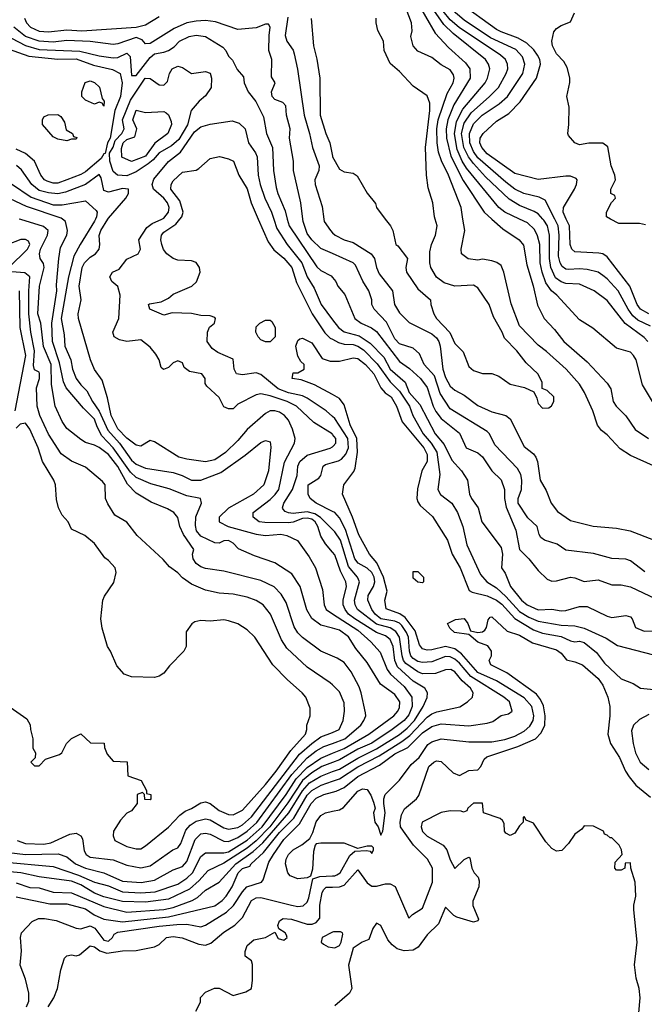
# Model space of a CAD drawing. Header units: inches. Extents: x 1793389 to 1900389, y 320802 to 470796.
# Tile 536 of 656: x 1868645 to 1871350, y 396601 to 400863. Entities that reach past the tile are written whole.
import ezdxf

# ---------------------------------------------------------------- set-up
doc = ezdxf.new("R2010")
doc.units = ezdxf.units.IN
doc.header["$MEASUREMENT"] = 0
for name, color, linetype in [('B8369', 7, 'Continuous'), ('B8379', 7, 'Continuous'), ('B8460', 7, 'Continuous'), ('B8470', 7, 'Continuous')]:
    doc.layers.add(name, color=color, linetype=linetype)

msp = doc.modelspace()

# ---------------------------------------------------------------- linework, layer by layer
at = {"layer": 'B8369', "color": 2}
for points, elevation in [([(1870000, 398108.5), (1869950, 398129.4), (1869870, 398189.4), (1869849.7, 398209.7), (1869834.7, 398234.7), (1869800.1, 398340.1), (1869777.1, 398377.1), (1869747.9, 398407.9), (1869690, 398436.2), (1869530, 398476.2), (1869450, 398487.6), (1869430, 398494.5), (1869410, 398509.5), (1869396, 398530), (1869394, 398550), (1869399, 398570), (1869354.9, 398634.9), (1869339.5, 398670), (1869330, 398708.7), (1869313.2, 398730), (1869285.8, 398745.8), (1869214.5, 398774.5), (1869150, 398813.3), (1869112.3, 398852.3), (1869070, 398929.7), (1869030, 398980.5), (1868990, 399011.3), (1868970, 399022), (1868930, 399033.2), (1868910, 399045.2), (1868850, 399094), (1868830, 399124), (1868799.5, 399190), (1868783.3, 399283.3), (1868782.2, 399370), (1868748.9, 399448.9), (1868737.4, 399550), (1868724.8, 399590), (1868731.1, 399710), (1868751.1, 399790), (1868748, 399808), (1868734.5, 399830), (1868731.6, 399850), (1868736.3, 399870), (1868766.3, 399930), (1868769.5, 399950), (1868748.2, 399968.2), (1868650, 399998.7), (1868643.9, 400000)], 238), ([(1870000, 398229), (1869950, 398242.9), (1869911.1, 398271.1), (1869888.4, 398308.4), (1869859.5, 398410), (1869824.2, 398464.2), (1869750, 398512.7), (1869662, 398542), (1869592.5, 398572.5), (1869570, 398597.2), (1869550, 398609.3), (1869530, 398606.6), (1869510, 398597), (1869490, 398598.4), (1869430, 398628.2), (1869411.6, 398650), (1869406.7, 398673.3), (1869408.2, 398711.8), (1869433.2, 398770), (1869428.7, 398790), (1869370, 398802.4), (1869292.3, 398832.3), (1869213.4, 398853.4), (1869150, 398882), (1869125.1, 398905.1), (1869049.9, 399009.9), (1869001.2, 399061.2), (1868980.7, 399100.7), (1868970, 399134.3), (1868921.6, 399181.6), (1868846.6, 399270), (1868835.8, 399295.8), (1868817.8, 399377.8), (1868787.7, 399470), (1868785, 399550), (1868806.3, 399690), (1868804.2, 399715.8), (1868815.1, 399830), (1868822.8, 399877.2), (1868849.3, 399930), (1868852.7, 399950), (1868844.5, 399990), (1868830.8, 400000)], 234), ([(1868974, 400000), (1868970, 399990.7), (1868906.9, 399890), (1868880.5, 399839.5), (1868856.8, 399750), (1868825.6, 399570), (1868838.6, 399498.6), (1868841.1, 399450), (1868866.6, 399390), (1868873.6, 399350), (1868889.6, 399310), (1868910, 399282), (1868936.4, 399256.4), (1868960.5, 399210), (1868989.2, 399169.2), (1869026.9, 399086.9), (1869077.6, 399030), (1869130, 398955.8), (1869150, 398938.9), (1869190, 398922.4), (1869310, 398903), (1869349, 398890), (1869390, 398869.6), (1869429.6, 398869.6), (1869516.4, 398903.6), (1869622, 398978), (1869690, 399032.7), (1869710, 399041.2), (1869730, 399035.3), (1869732.7, 399012.7), (1869722.4, 398910), (1869702.9, 398850), (1869658, 398810), (1869550, 398748.2), (1869509, 398710), (1869508.7, 398690), (1869549, 398670), (1869670, 398635.6), (1869710, 398629.7), (1869776.1, 398636.1), (1869802, 398630), (1869849.1, 398609.1), (1869898.7, 398538.7), (1869926.6, 398490), (1869956.6, 398396.6), (1869963.6, 398330), (1869972.3, 398310), (1870000, 398292)], 230), ([(1870000, 398558.1), (1869970, 398594.5), (1869950, 398627), (1869937.1, 398670), (1869924.8, 398690), (1869910, 398701), (1869890, 398705.7), (1869870, 398704.1), (1869830, 398688.6), (1869810, 398685.6), (1869706.7, 398686.7), (1869682, 398690), (1869656, 398710), (1869657.2, 398730), (1869730, 398786.7), (1869752.5, 398807.5), (1869768, 398830), (1869792.2, 398947.8), (1869836.2, 399030), (1869838.4, 399050), (1869827, 399090), (1869809.7, 399129.7), (1869792.3, 399150), (1869770, 399164.5), (1869750, 399169.5), (1869730, 399169.4), (1869710, 399158), (1869630.3, 399089.7), (1869590, 399040.9), (1869536.3, 398990), (1869490, 398957.6), (1869450, 398949.6), (1869370, 398960.7), (1869335.3, 398970), (1869230, 399035.3), (1869210, 399042), (1869170, 399017.2), (1869150, 399020.9), (1869110, 399051.6), (1869070, 399092), (1869041.3, 399150), (1869026.2, 399226.2), (1869002.4, 399302.4), (1868970, 399349), (1868952, 399390), (1868900.7, 399570), (1868898.4, 399590), (1868912.3, 399650), (1868902.4, 399710), (1868915.6, 399790), (1868925.6, 399810), (1868950, 399834.8), (1868974, 399850), (1868989, 399870), (1868992.3, 399890), (1868989.5, 399929.5), (1868996.9, 399950), (1869027.7, 400000)], 226), ([(1870000, 399067.5), (1869998, 399070), (1869919.3, 399119.3), (1869844.5, 399190), (1869803.7, 399210), (1869730, 399234.5), (1869690, 399242.9), (1869670, 399239.3), (1869590, 399199), (1869570, 399178), (1869550, 399178), (1869530, 399188), (1869510, 399228), (1869456.4, 399276.4), (1869448.9, 399288.9), (1869449, 399310), (1869434, 399330), (1869380.2, 399340.2), (1869358, 399358), (1869350, 399378), (1869330, 399386), (1869310, 399378), (1869290, 399358), (1869268.4, 399348.4), (1869258, 399358), (1869249.3, 399390), (1869235.6, 399415.6), (1869210, 399445.2), (1869170, 399478), (1869110, 399469.4), (1869078, 399478), (1869055.3, 399490), (1869049.3, 399510), (1869075.1, 399570), (1869080.9, 399670), (1869070, 399708.7), (1869044, 399730), (1869035.3, 399750), (1869048, 399770), (1869076.5, 399783.5), (1869110, 399826), (1869158, 399850), (1869168, 399870), (1869162, 399910), (1869196.3, 399963.7), (1869219.1, 399980.9), (1869260.9, 400000)], 222), ([(1870000, 399145.2), (1869972.3, 399170), (1869890, 399225.4), (1869870, 399234.5), (1869810, 399247.9), (1869765.5, 399265.5), (1869690, 399327.6), (1869670, 399334.7), (1869610, 399325.6), (1869584, 399330), (1869574, 399350), (1869570, 399394), (1869502.9, 399422.9), (1869479.1, 399439.1), (1869457.6, 399470), (1869458.4, 399510), (1869467.3, 399532.7), (1869488.7, 399550), (1869494, 399570), (1869490, 399574), (1869470, 399581.2), (1869430, 399582), (1869390, 399591.6), (1869305.8, 399594.2), (1869270, 399583.7), (1869209, 399610), (1869204, 399630), (1869207.3, 399632.7), (1869258, 399642), (1869290, 399658), (1869310, 399674.9), (1869391, 399709), (1869411, 399729), (1869427.6, 399770), (1869423.6, 399790), (1869410, 399811.8), (1869390, 399818.7), (1869330, 399822.4), (1869310, 399829.6), (1869282.9, 399850), (1869268.7, 399868.7), (1869261.3, 399890), (1869256.9, 399910), (1869259.6, 399930), (1869270, 399943), (1869322, 399978), (1869339.6, 400000)], 218), ([(1869678.9, 400000), (1869721.8, 399901.8), (1869746.3, 399866.3), (1869790, 399830.3), (1869824.2, 399790), (1869844.9, 399724.9), (1869911.6, 399590), (1869967.5, 399507.5), (1869990, 399484.9), (1870000, 399479.7)], 218), ([(1869745.7, 400000), (1869759, 399959), (1869803.7, 399890), (1869867.6, 399810), (1869890.2, 399750.2), (1869921.2, 399701.2), (1869950.6, 399630), (1870000, 399564)], 222), ([(1869804.3, 400000), (1869811.8, 399970), (1869932.8, 399792.8), (1869950, 399777.1), (1869994, 399754), (1870000, 399746.8)], 226), ([(1870000, 399850.3), (1869950, 399872.4), (1869910.4, 399910), (1869890, 399937.3), (1869872.4, 399990), (1869871.2, 400000)], 230), ([(1869962.6, 400000), (1869964, 399990), (1869991, 399950), (1870000, 399941)], 234), ([(1868598, 399790), (1868678.7, 399870), (1868689.4, 399890), (1868683.7, 399903.7), (1868670, 399911.8), (1868650, 399912), (1868591.8, 399888.2)], 242), ([(1870000, 397983.4), (1869990, 397993.2), (1869890, 398060.9), (1869802.8, 398142.8), (1869778.6, 398178.6), (1869732, 398290), (1869699.3, 398330), (1869670, 398349.5), (1869630, 398362.9), (1869570, 398376.2), (1869510, 398380.9), (1869450, 398394.5), (1869390, 398419.5), (1869350, 398446.6), (1869330, 398469.3), (1869294.2, 398494.2), (1869266.3, 398526.3), (1869154, 398630), (1869110, 398688.7), (1869058, 398718), (1869026.8, 398766.8), (1869017.2, 398790), (1869015.3, 398850), (1869004.7, 398864.7), (1868930, 398926), (1868870, 398952.3), (1868824.4, 398984.4), (1868770, 399069.2), (1868733.3, 399150), (1868721.3, 399190), (1868717.6, 399270), (1868731.3, 399310), (1868731.7, 399331.7), (1868730, 399338), (1868710, 399348), (1868706, 399366), (1868709.8, 399430), (1868694, 399510), (1868684.6, 399590), (1868684.5, 399690), (1868689.6, 399750), (1868667.4, 399767.4), (1868612.1, 399772.1)], 242), ([(1868626.2, 399170), (1868672.7, 399410), (1868647.3, 399530), (1868644.2, 399690)], 246), ([(1870000, 399240.1), (1869922, 399282), (1869864, 399304), (1869826, 399310), (1869830, 399334), (1869850, 399334), (1869878, 399350), (1869878, 399370), (1869863.1, 399383.1), (1869850, 399406), (1869842, 399450), (1869850, 399474), (1869858, 399482), (1869870, 399484.7), (1869910, 399464.7), (1869956, 399396), (1869990, 399384.7), (1870000, 399384.7)], 214), ([(1868590, 397898), (1868676.9, 397836.9), (1868691.6, 397811.6), (1868692, 397790), (1868702, 397750), (1868702, 397710), (1868714, 397690), (1868712, 397668), (1868694, 397650), (1868710, 397634), (1868730, 397634), (1868758, 397662), (1868818, 397682), (1868828, 397690), (1868848, 397730), (1868870, 397752), (1868910, 397772), (1868952.7, 397732.7), (1869011.1, 397731.1), (1869012.7, 397712.7), (1869023.6, 397683.6), (1869050, 397654), (1869111.1, 397651.1), (1869114, 397590), (1869172, 397570), (1869194, 397526), (1869194, 397514), (1869214, 397510), (1869214, 397490), (1869210, 397486), (1869187.3, 397487.3), (1869186, 397510), (1869178, 397518), (1869154, 397510), (1869154, 397470), (1869130, 397438), (1869110, 397428.7), (1869081.4, 397398.6), (1869051.3, 397350), (1869051, 397330), (1869058, 397310), (1869110, 397284.9), (1869150, 397274), (1869170, 397274.8), (1869190, 397286.8), (1869290, 397367.3), (1869339.6, 397420.4), (1869362.4, 397437.6), (1869390, 397448.2), (1869430, 397474), (1869450, 397477.3), (1869470, 397470.8), (1869510, 397440.4), (1869550, 397422.4), (1869570, 397421.3), (1869610, 397441.6), (1869710, 397552.2), (1869756.8, 397610), (1869819.6, 397700.4), (1869882.7, 397770), (1869889.2, 397790), (1869889.3, 397810), (1869902.7, 397850), (1869903.2, 397883.2), (1869884, 397930), (1869869, 397950), (1869805.4, 398005.4), (1869741.2, 398070), (1869664, 398190), (1869630, 398222), (1869590, 398248.7), (1869550, 398261.2), (1869530, 398265.2), (1869470, 398259), (1869430, 398262), (1869403.6, 398256.4), (1869391.6, 398248.4), (1869366.8, 398213.2), (1869366, 398150), (1869356, 398130), (1869293.7, 398066.3), (1869270, 398034), (1869250, 398021.2), (1869230, 398016), (1869130, 398019), (1869098, 398030), (1869066.3, 398066.3), (1869039, 398130), (1869025.2, 398150), (1869002.7, 398230), (1868997.2, 398270), (1869005.2, 398350), (1869012.5, 398367.5), (1869052.9, 398427.1), (1869064, 398470), (1869059, 398490), (1869030, 398522), (1869013.6, 398533.6), (1868970, 398595.3), (1868928, 398630), (1868870, 398658), (1868855.3, 398690), (1868830, 398718), (1868814, 398750), (1868805.6, 398785.6), (1868801.2, 398850), (1868793.2, 398870), (1868743.7, 398950), (1868725.1, 399010), (1868689.3, 399090), (1868670, 399117.2), (1868647.5, 399112.5), (1868630, 399095.3)], 246), ([(1870000, 398655.7), (1869948.2, 398708.2), (1869924.2, 398724.2), (1869890, 398732.8), (1869830, 398726), (1869810, 398728.6), (1869794.7, 398734.7), (1869785.1, 398745.1), (1869782.9, 398750), (1869789.6, 398770), (1869826.9, 398830), (1869847, 398890), (1869849.7, 398930), (1869858.7, 398950), (1869890, 398977.6), (1869990, 399008.4), (1870000, 399014.7)], 222), ([(1870000, 398734.6), (1869929.4, 398770), (1869903.7, 398790), (1869894.5, 398810), (1869894, 398850), (1869941.1, 398878.9), (1869949.7, 398890), (1869959.5, 398930), (1869970, 398937.6), (1870000, 398946.3)], 218), ([(1868634.8, 397310), (1868670, 397297.4), (1868750, 397294.9), (1868780.5, 397299.5), (1868862.4, 397337.6), (1868890, 397341.6), (1868910, 397330.6), (1868918, 397318), (1868925.2, 397265.2), (1868932.7, 397250), (1868950, 397238), (1869050, 397227), (1869110, 397203.7), (1869170, 397192), (1869210, 397201.3), (1869309, 397270), (1869330, 397279.1), (1869343, 397297), (1869365.2, 397354.8), (1869383.5, 397376.5), (1869410, 397394.6), (1869450, 397404.2), (1869470, 397399.5), (1869530, 397364.6), (1869550, 397359.6), (1869590, 397366.7), (1869610, 397378.3), (1869650, 397413.1), (1869856.7, 397683.3), (1869910, 397730.2), (1869950, 397758.3), (1870000, 397778.3)], 242), ([(1868550, 397264), (1868670.2, 397250.2), (1868812, 397252), (1868850, 397239.1), (1868887.7, 397210), (1868930, 397190.2), (1869010.2, 397170.2), (1869090, 397134.9), (1869170.9, 397129.1), (1869230, 397138.9), (1869310, 397183.1), (1869350, 397197.6), (1869370, 397219.1), (1869405.2, 397314.8), (1869430, 397338.7), (1869450, 397342), (1869470, 397338), (1869530, 397307.4), (1869550, 397306.3), (1869590, 397323.2), (1869631, 397350), (1869672, 397388), (1869824.1, 397595.9), (1869890, 397668), (1869930, 397698.5), (1869963.1, 397716.9), (1870000, 397730.5)], 238), ([(1868570, 397218.6), (1868790, 397197.3), (1868900.7, 397160.7), (1868970, 397130.2), (1869030, 397113.6), (1869090, 397088.1), (1869170, 397083.9), (1869232.3, 397087.7), (1869330, 397121.7), (1869370, 397147.2), (1869393.7, 397170), (1869430, 397241.6), (1869450, 397257.6), (1869530, 397256.9), (1869550, 397261.6), (1869630, 397312), (1869695.3, 397370), (1869799.8, 397510), (1869842.8, 397577.2), (1869890, 397626.4), (1869950, 397667.2), (1870000, 397687.7)], 234), ([(1870000, 397647.7), (1869953.6, 397630), (1869910, 397603.5), (1869869.8, 397570), (1869806.9, 397473.1), (1869729, 397370), (1869670, 397309.3), (1869630, 397277.7), (1869530, 397211.5), (1869460.4, 397179.6), (1869422.9, 397137.1), (1869380.9, 397099.1), (1869290, 397056.1), (1869190, 397043.8), (1869090, 397046.9), (1869010, 397066), (1868970, 397082.2), (1868910, 397118.6), (1868870, 397134), (1868730, 397152.7), (1868650, 397170.2), (1868570, 397177.2)], 230), ([(1868630, 397127.6), (1868690, 397107.4), (1868730, 397104.7), (1868790, 397086.3), (1868870, 397083.1), (1869010, 397024.7), (1869110, 397000.2), (1869270, 397012.1), (1869310, 397020.7), (1869392.3, 397050), (1869416.2, 397063.8), (1869450, 397094.9), (1869510, 397130.4), (1869580.9, 397210), (1869656.8, 397263.2), (1869699.1, 397300.9), (1869811.7, 397430), (1869870, 397525.5), (1869900.8, 397559.2), (1869950, 397589.2), (1870000, 397608.3)], 226), ([(1868630, 397066), (1868776.5, 397036.5), (1868850, 397036.1), (1868930, 397014.3), (1868968.4, 396988.4), (1869010, 396970.3), (1869090, 396958), (1869290, 396979.7), (1869490, 397027.4), (1869521.6, 397050), (1869539.7, 397070), (1869565.4, 397110), (1869591.6, 397170), (1869610, 397188.4), (1869641.5, 397198.5), (1869647.3, 397210), (1869701.3, 397258.7), (1869770, 397344.9), (1869832.7, 397407.3), (1869890, 397506.3), (1869910, 397526.9), (1869950.3, 397550.3), (1870000, 397567.3)], 222), ([(1868675.6, 396590), (1868684.8, 396615.2), (1868685.7, 396650), (1868671.2, 396710), (1868647.1, 396770), (1868652.7, 396832.7), (1868649.4, 396890.6), (1868654, 396910), (1868700.1, 396959.9), (1868727.3, 396972.7), (1868752.5, 396972.5), (1868803.5, 396963.5), (1868890, 396930.5), (1868910, 396928.4), (1868950, 396941.1), (1868971, 396931), (1869010, 396879.5), (1869030, 396874.4), (1869047.3, 396890), (1869054.9, 396905.1), (1869070, 396912.9), (1869250, 396939.7), (1869326.5, 396946.5), (1869370, 396947.6), (1869430, 396937.1), (1869450, 396943.8), (1869540.6, 396999.4), (1869570.8, 397029.2), (1869610, 397088.4), (1869629.8, 397110.2), (1869692, 397130), (1869699.6, 397140.4), (1869724.2, 397215.8), (1869743.9, 397250), (1869790, 397315.3), (1869857.7, 397382.3), (1869907.4, 397470), (1869930, 397492.9), (1869962.7, 397510), (1870000, 397519.2)], 218), ([(1870000, 397299), (1869950, 397299), (1869930, 397295.3), (1869924.7, 397290), (1869917.3, 397262.7), (1869914, 397186), (1869904.5, 397155.5), (1869890.7, 397149.3), (1869850, 397144.7), (1869817.4, 397157.4), (1869806.6, 397170), (1869796.2, 397210), (1869799.5, 397230), (1869809.6, 397250), (1869830, 397270.4), (1869867.8, 397292.2), (1869901.2, 397318.8), (1869915.5, 397344.5), (1869930, 397391), (1869950, 397418.8), (1869970, 397430.7), (1870000, 397436.7)], 214), ([(1868769.3, 396590), (1868793.2, 396630), (1868809.2, 396670), (1868824, 396750), (1868839, 396801), (1868849.3, 396810.7), (1868870, 396816), (1868890, 396811), (1868904.7, 396815.3), (1868950, 396854.8), (1868970, 396850.5), (1868992.7, 396832.7), (1869023.1, 396823.1), (1869090, 396833), (1869150, 396834), (1869230, 396850.6), (1869250, 396860.7), (1869281.2, 396890), (1869310, 396894.9), (1869348.5, 396888.5), (1869420.9, 396860.9), (1869450, 396857.6), (1869473.4, 396866.6), (1869530, 396913), (1869576.6, 396943.4), (1869610, 396977.3), (1869649.6, 397050), (1869670, 397061.6), (1869690, 397063.1), (1869822, 397030), (1869850, 397025.3), (1869872.9, 397027.1), (1869890, 397042.8), (1869897.8, 397062.2), (1869915.5, 397144.5), (1869945.3, 397154.7), (1870000, 397156.7)], 214), ([(1869408.4, 396571.6), (1869428, 396610), (1869429.1, 396630.9), (1869450, 396654), (1869488.4, 396671.6), (1869510, 396671.3), (1869570, 396638.8), (1869624.1, 396655.9), (1869648.7, 396670), (1869654, 396706), (1869654, 396774), (1869649.1, 396789.1), (1869622, 396810), (1869621.2, 396830), (1869630, 396856), (1869660.1, 396879.9), (1869710, 396891), (1869750, 396914), (1869765.5, 396885.5), (1869790, 396878.8), (1869804, 396890), (1869800.2, 396900.2), (1869795.3, 396910), (1869767.3, 396927.3), (1869763.1, 396943.1), (1869770, 396962), (1869787, 396973), (1869822, 396970), (1869890, 396948.2), (1869911.5, 396948.5), (1869930, 396955.5), (1869945.6, 396974.4), (1869945.4, 397030), (1869955.3, 397084.7), (1869962.3, 397097.7), (1869972.1, 397107.9), (1870000, 397109)], 210), ([(1870000, 396913), (1869954.8, 396890), (1869950.7, 396870), (1869961.4, 396861.4), (1869981, 396850), (1870000, 396847.6)], 210)]:
    msp.add_lwpolyline(points, dxfattribs=dict(at, elevation=elevation))
at = {"layer": 'B8369', "color": 2, "elevation": 214}
msp.add_lwpolyline([(1869710, 399468), (1869690, 399478), (1869678, 399490), (1869668, 399510), (1869670, 399534), (1869686, 399550), (1869710, 399562), (1869730, 399562), (1869736.9, 399556.9), (1869752, 399530), (1869752, 399490), (1869730, 399468.7)], close=True, dxfattribs=at)
at = {"layer": 'B8379', "color": 2}
for points, elevation in [([(1870228.5, 400000), (1870250.6, 399970.6), (1870261, 399950), (1870274, 399890), (1870283.6, 399883.6), (1870324.7, 399830), (1870318, 399790), (1870321, 399770), (1870370, 399698), (1870424.7, 399650), (1870426, 399630), (1870438.8, 399590), (1870450.7, 399570), (1870508.7, 399508.7), (1870530, 399461), (1870565.4, 399425.4), (1870590, 399362), (1870610, 399344.7), (1870650, 399331.3), (1870690, 399332), (1870719.8, 399319.8), (1870770, 399286), (1870831.1, 399271.1), (1870872, 399252), (1870885.4, 399225.4), (1870890, 399202), (1870910, 399182), (1870936.4, 399183.6), (1870948.4, 399191.6), (1870958, 399210), (1870958, 399230), (1870930, 399258), (1870907.3, 399267.3), (1870907.3, 399292.7), (1870890, 399328), (1870838, 399378), (1870799, 399430), (1870744.5, 399484.5), (1870735.1, 399510), (1870697.5, 399577.5), (1870678, 399630), (1870630, 399702), (1870610, 399714), (1870530, 399709.2), (1870483.7, 399723.7), (1870450, 399748.7), (1870425.2, 399790), (1870421.2, 399810), (1870422, 399858), (1870429.2, 399890), (1870446, 399930), (1870452.7, 399970), (1870444.1, 400000)], 238), ([(1871390, 398932), (1871290, 398977), (1871245.9, 399005.9), (1871190, 399066.6), (1871165.3, 399085.3), (1871148.1, 399108.1), (1871127, 399170), (1871091.8, 399250), (1871070, 399286), (1871012, 399350), (1870927.2, 399427.2), (1870890, 399454.5), (1870810, 399537.2), (1870773.4, 399633.4), (1870742.7, 399770), (1870730, 399799), (1870711.9, 399811.9), (1870690, 399819.3), (1870650, 399826), (1870630, 399822.7), (1870587.3, 399827.3), (1870559, 399850), (1870557.2, 399870), (1870572.7, 399950), (1870564.9, 400000)], 234), ([(1870690.3, 400000), (1870737.6, 399957.6), (1870809, 399910), (1870827, 399887), (1870842.3, 399802.3), (1870869.4, 399710.6), (1870887.2, 399627.2), (1870916, 399570), (1870961.5, 399521.5), (1871001.2, 399470), (1871102.5, 399382.5), (1871189.5, 399289.5), (1871205.6, 399265.6), (1871215.3, 399210), (1871229, 399190), (1871270, 399148.7), (1871310, 399089), (1871368, 399050)], 230), ([(1871385.1, 399210), (1871343.1, 399283.1), (1871314.5, 399390), (1871304, 399410), (1871290, 399424), (1871230, 399441.2), (1871127.5, 399527.5), (1871070, 399563.7), (1870972, 399670), (1870948.8, 399688.8), (1870924.4, 399724.4), (1870907.4, 399770), (1870899.2, 399810), (1870897.3, 399890), (1870887.3, 399927.3), (1870874.5, 399954.5), (1870843.9, 399983.9), (1870809.7, 400000)], 226), ([(1871365.6, 399470), (1871350, 399487.3), (1871267.9, 399547.9), (1871190, 399647), (1871133.2, 399690), (1871070, 399718.4), (1871010, 399721.1), (1870990, 399728.3), (1870966.1, 399746.1), (1870944.8, 399790), (1870940.3, 399830), (1870939.8, 399930), (1870930.9, 399970), (1870915.3, 399995.3), (1870911, 400000)], 222), ([(1871377.1, 399537.1), (1871322.4, 399562.4), (1871300.6, 399580.6), (1871279.8, 399610), (1871236.9, 399690), (1871190, 399740.7), (1871170, 399756.2), (1871150, 399769.6), (1871102.3, 399782.3), (1871070, 399785.1), (1871021.5, 399781.5), (1871010, 399783.6), (1870994.9, 399794.9), (1870985.7, 399810), (1870979.3, 399839.3), (1870982, 399930), (1870977.6, 399970), (1870962.4, 400000)], 218), ([(1871369.3, 399590), (1871333.6, 399610), (1871319.7, 399630), (1871288.2, 399710), (1871190, 399837), (1871170, 399849.5), (1871153.1, 399853.1), (1871050, 399858), (1871036, 399870), (1871029.7, 399889.7), (1871025.7, 399970), (1871012.3, 400000)], 214), ([(1871354.8, 399974.8), (1871330, 399981.2), (1871240.4, 399980.4), (1871204.4, 400000)], 210), ([(1870000, 399941), (1870011, 399930), (1870050, 399910.5), (1870090, 399899.1), (1870167.7, 399850), (1870181.6, 399830), (1870190.4, 399790), (1870202.5, 399762.5), (1870260.5, 399690), (1870268.2, 399630), (1870290, 399594.8), (1870332.4, 399552.4), (1870430, 399503.1), (1870450, 399486), (1870461.1, 399470), (1870466, 399450), (1870478.3, 399350), (1870490, 399314), (1870510, 399277.3), (1870530, 399259.1), (1870570, 399237.3), (1870630, 399193.4), (1870690, 399165.5), (1870750, 399150.5), (1870770, 399134.8), (1870830, 399016), (1870870, 398984), (1870880.5, 398970), (1870888.2, 398950), (1870899.1, 398870), (1870925.2, 398825.2), (1870946.8, 398770), (1870973.7, 398733.7), (1871030, 398696), (1871128.9, 398671.1), (1871230, 398662.8), (1871289.1, 398650.9), (1871390, 398611.3)], 234), ([(1871353.2, 398473.2), (1871290, 398520.7), (1871270, 398527.3), (1871210, 398530.6), (1871130, 398553), (1871010, 398567.3), (1870972.3, 398592.3), (1870918, 398610), (1870902, 398622), (1870894.6, 398634.6), (1870886.4, 398670), (1870846.6, 398706.6), (1870804.6, 398770), (1870804.6, 398790), (1870818, 398830), (1870819.5, 398870), (1870814.9, 398894.9), (1870801.1, 398921.1), (1870702.5, 399022.5), (1870679.3, 399070), (1870670, 399080.5), (1870510, 399179.1), (1870465.6, 399245.6), (1870442, 399322), (1870397.6, 399370), (1870377.3, 399417.3), (1870350, 399441.6), (1870290, 399460.4), (1870270, 399481.6), (1870233.7, 399553.7), (1870180.5, 399610), (1870170.6, 399630), (1870170.4, 399650.4), (1870158, 399690), (1870131.5, 399731.5), (1870099.9, 399799.9), (1870090, 399810.5), (1870000, 399850.3)], 230), ([(1870000, 399746.8), (1870014, 399730), (1870022.8, 399710), (1870053.4, 399673.4), (1870096.3, 399570), (1870124, 399550), (1870169, 399529), (1870190, 399512.7), (1870290, 399383), (1870333.7, 399353.7), (1870380.5, 399310), (1870410, 399270.8), (1870435.6, 399190), (1870446.9, 399166.9), (1870470, 399137.1), (1870550, 399073.4), (1870578.8, 399010), (1870630, 398987.7), (1870650, 398970.7), (1870690, 398910.7), (1870730, 398870.8), (1870745.5, 398830), (1870744.4, 398790), (1870752.7, 398752.7), (1870793.8, 398653.8), (1870810.4, 398570.4), (1870850.8, 398530), (1870890, 398478.8), (1870930, 398440.7), (1870950, 398433.4), (1870970, 398434.9), (1871030, 398450.4), (1871050, 398447.3), (1871090, 398430.8), (1871150, 398438.8), (1871210, 398417.3), (1871250, 398417.3), (1871290, 398408.2), (1871452.1, 398332.1)], 226), ([(1870000, 399564), (1870025.5, 399530), (1870050, 399512), (1870115.3, 399495.3), (1870163, 399463), (1870222.3, 399402.3), (1870250.3, 399350), (1870314.4, 399294.4), (1870331.6, 399250), (1870377.8, 399197.8), (1870444.6, 399070), (1870484.3, 399024.3), (1870516.5, 398956.5), (1870558, 398910), (1870584.9, 398870), (1870594, 398810), (1870602, 398790), (1870630.7, 398750), (1870647.3, 398690), (1870730, 398578), (1870736.4, 398550), (1870731.3, 398490), (1870747.9, 398467.9), (1870770.6, 398410), (1870818.4, 398350), (1870843, 398330), (1870890, 398308.9), (1870950, 398311), (1870990, 398304.9), (1871010, 398305.5), (1871070, 398323), (1871102.5, 398322.5), (1871190, 398281), (1871210, 398276), (1871270, 398284.7), (1871290, 398278), (1871298, 398270), (1871311.6, 398231.6), (1871350, 398216), (1871390, 398218)], 222), ([(1870000, 399479.7), (1870026.1, 399466.1), (1870050, 399459), (1870090, 399456.9), (1870110, 399450.2), (1870134.2, 399434.2), (1870194, 399374), (1870250, 399295.3), (1870290, 399254.9), (1870333.6, 399190), (1870347.7, 399150), (1870392.6, 399070), (1870428, 399030), (1870451.6, 398991.6), (1870465.5, 398894.5), (1870456.3, 398830), (1870467.3, 398807.3), (1870516.3, 398770), (1870540.7, 398730), (1870564, 398670), (1870581.3, 398590), (1870641.6, 398461.6), (1870668, 398430), (1870710, 398404.2), (1870750, 398366.5), (1870810, 398302), (1870850, 398277.2), (1870890, 398260.2), (1870990, 398242.7), (1871050, 398239), (1871090, 398229.1), (1871185.5, 398185.5), (1871234.6, 398154.6), (1871390, 398114)], 218), ([(1870000, 399384.7), (1870030, 399384.7), (1870090, 399399.3), (1870110, 399395.8), (1870142.4, 399370), (1870179.5, 399330), (1870208.9, 399268.9), (1870227.7, 399247.7), (1870253.7, 399230), (1870277, 399190), (1870301.7, 399121.7), (1870396, 399010), (1870410, 398981), (1870410.3, 398950), (1870386.7, 398910), (1870367.6, 398832.4), (1870365.3, 398790), (1870370, 398776), (1870380.3, 398760.3), (1870432.7, 398712.7), (1870498.4, 398610), (1870518, 398550), (1870553, 398490), (1870592.2, 398392.2), (1870604.6, 398384.6), (1870670, 398369), (1870710, 398350.2), (1870732.7, 398332.7), (1870790, 398271.4), (1870870, 398222.4), (1870910, 398207.9), (1870990, 398192.7), (1871030, 398174.4), (1871050, 398170.5), (1871070, 398173.4), (1871090, 398166.8), (1871143.4, 398123.4), (1871177.5, 398077.5), (1871250.6, 398010.6), (1871302, 397990), (1871334, 397970), (1871450, 397958)], 214), ([(1870000, 397436.7), (1870030, 397442.8), (1870047.5, 397452.5), (1870110, 397524), (1870130, 397533.4), (1870150, 397530.8), (1870166.4, 397506.4), (1870176.9, 397476.9), (1870184.7, 397450), (1870178, 397430), (1870184, 397390), (1870198, 397370), (1870210, 397334), (1870218, 397350), (1870228.7, 397430), (1870222, 397470), (1870222, 397490), (1870228.7, 397510), (1870290, 397571.3), (1870340.4, 397639.6), (1870375.6, 397670), (1870413.6, 397726.4), (1870430, 397737.3), (1870470, 397750.4), (1870590, 397737), (1870690, 397738), (1870746.9, 397746.9), (1870790, 397761.7), (1870830, 397784.2), (1870854.8, 397805.2), (1870868.4, 397830), (1870872.1, 397850), (1870863.1, 397890), (1870830, 397928.4), (1870710, 398001.8), (1870630, 398038), (1870558.7, 398118.7), (1870530, 398140.4), (1870490, 398149.8), (1870430, 398135.8), (1870410, 398134.3), (1870390, 398140.5), (1870377, 398157), (1870357.8, 398217.8), (1870315, 398275), (1870291.7, 398291.7), (1870232.5, 398312.5), (1870226, 398350), (1870237, 398390), (1870221.4, 398450), (1870192.5, 398512.5), (1870160.7, 398550), (1870113.6, 398633.6), (1870086.6, 398710), (1870043.7, 398810), (1870049.3, 398850), (1870093, 398907), (1870098, 398922), (1870108.8, 398991.2), (1870105.6, 399050), (1870076.9, 399110), (1870050, 399195.3), (1870030, 399224), (1870000, 399240.1)], 214), ([(1870000, 398946.3), (1870026.1, 398953.9), (1870038.6, 398961.4), (1870057.5, 398982.5), (1870069.8, 399010), (1870066.8, 399050), (1870010, 399136.2), (1870000, 399145.2)], 218), ([(1870000, 399014.7), (1870003.3, 399016.7), (1870014.5, 399030), (1870014, 399050), (1870000, 399067.5)], 222), ([(1870000, 397519.2), (1870016.6, 397523.4), (1870050, 397540.3), (1870110, 397587.9), (1870203.6, 397636.4), (1870270, 397686), (1870326.7, 397713.3), (1870390, 397776.1), (1870430, 397804), (1870470, 397814.6), (1870590, 397806), (1870670, 397818), (1870694, 397826), (1870730, 397850.8), (1870762, 397858), (1870778, 397870), (1870766, 397910), (1870742.7, 397930), (1870599.4, 398019.4), (1870550, 398078), (1870530, 398094.5), (1870510, 398105.1), (1870490, 398106), (1870430, 398083.5), (1870390, 398080.4), (1870370, 398085.3), (1870350, 398097.7), (1870339.8, 398110), (1870334, 398130), (1870328.9, 398190), (1870321.2, 398210), (1870300.2, 398240.2), (1870290, 398250.8), (1870270, 398259.8), (1870209.4, 398269.4), (1870184.2, 398290), (1870169.7, 398310), (1870152.6, 398350), (1870154.3, 398370), (1870178.3, 398410), (1870183.1, 398430), (1870180.4, 398450), (1870170.9, 398470), (1870150, 398489.7), (1870111.8, 398510), (1870096.9, 398530), (1870056, 398656), (1870030, 398707.3), (1870009.8, 398729.8), (1870000, 398734.6)], 218), ([(1870000, 397567.3), (1870030, 397577.6), (1870110, 397629.2), (1870202.7, 397677.3), (1870300.7, 397739.3), (1870335.4, 397764.6), (1870410, 397843.6), (1870430, 397858), (1870452.2, 397867.8), (1870551.1, 397888.9), (1870585.2, 397910), (1870606, 397930), (1870609.4, 397950), (1870597, 397970), (1870561.3, 398001.3), (1870530, 398039.6), (1870512.7, 398050), (1870490, 398049.6), (1870446.6, 398033.4), (1870390, 398032.3), (1870370, 398040.4), (1870317, 398077), (1870307, 398090), (1870301.1, 398110), (1870289.8, 398189.8), (1870274.5, 398214.5), (1870250.5, 398230.5), (1870190, 398247.3), (1870108.4, 398310), (1870097.7, 398330), (1870096, 398350), (1870116.9, 398430), (1870107.8, 398450), (1870070, 398496.2), (1870034.8, 398610), (1870010, 398645.6), (1870000, 398655.7)], 222), ([(1870000, 397608.3), (1870030, 397619.7), (1870110, 397667.3), (1870190, 397706.5), (1870290, 397768.4), (1870324.1, 397795.9), (1870354.6, 397830), (1870392.6, 397890), (1870409.5, 397929.5), (1870412, 397950), (1870399.3, 397970), (1870350, 398000.5), (1870281.7, 398061.7), (1870270.7, 398090), (1870262.4, 398150), (1870250, 398180.5), (1870230, 398195.6), (1870190, 398210.8), (1870096.3, 398270), (1870069.7, 398290), (1870055.1, 398310), (1870046.9, 398330), (1870046.9, 398350), (1870060.4, 398410), (1870057.7, 398430), (1870035.4, 398475.4), (1870010, 398546), (1870000, 398558.1)], 226), ([(1870000, 398292), (1870110, 398220.4), (1870165.6, 398170), (1870206, 398126), (1870237.4, 398050), (1870250.7, 398030.7), (1870310, 397976.9), (1870344, 397930), (1870345.1, 397890), (1870330, 397854.4), (1870310, 397829), (1870258.9, 397790), (1870170, 397732.2), (1870110, 397705.4), (1870030, 397659.2), (1870000, 397647.7)], 230), ([(1870000, 397109), (1870030, 397110.3), (1870050, 397116.5), (1870110, 397182.8), (1870150, 397127.7), (1870170, 397112.7), (1870190, 397112.4), (1870230, 397123.1), (1870250, 397122.4), (1870271.7, 397111.7), (1870330, 396974), (1870346, 396990), (1870390, 397018), (1870433.6, 397130), (1870433.6, 397190), (1870411.6, 397230), (1870351.5, 397290), (1870307.8, 397350), (1870294.7, 397370), (1870292.6, 397390), (1870298.9, 397421.1), (1870312.1, 397447.9), (1870363.7, 397490), (1870374.6, 397505.4), (1870417.6, 397630), (1870439, 397650), (1870450, 397654.4), (1870470, 397652.4), (1870522.8, 397602.8), (1870550, 397591.7), (1870590, 397613.7), (1870630, 397616.3), (1870642, 397630), (1870657.2, 397662.8), (1870668.3, 397671.7), (1870802.2, 397717.8), (1870879.3, 397750), (1870904, 397776), (1870919.7, 397810), (1870921.1, 397850), (1870913.3, 397893.3), (1870901, 397921), (1870883.1, 397943.1), (1870755.3, 398035.3), (1870685.2, 398070), (1870679, 398090), (1870688.7, 398110), (1870688.7, 398130), (1870672.5, 398152.5), (1870629.1, 398169.1), (1870590, 398202), (1870528, 398210), (1870508, 398230), (1870498, 398250), (1870532.9, 398267.1), (1870570.5, 398270.5), (1870586.8, 398250), (1870598, 398218), (1870630, 398210.5), (1870650, 398214), (1870659.1, 398220.9), (1870667.2, 398232.8), (1870674.6, 398265.4), (1870683.1, 398276.9), (1870690, 398278), (1870756.3, 398216.3), (1870810, 398199.1), (1870865.5, 398165.5), (1870970, 398135.5), (1870990, 398121), (1871012.7, 398092.7), (1871050, 398083.8), (1871082.8, 398070), (1871151.1, 398011.1), (1871170, 397982.8), (1871192.2, 397930), (1871200.4, 397890), (1871201.6, 397850), (1871192.7, 397770), (1871203.8, 397730), (1871243, 397670), (1871268.5, 397610), (1871285.4, 397585.4), (1871314, 397550), (1871377.4, 397497.4)], 210), ([(1870000, 397687.7), (1870050, 397708.3), (1870157.6, 397770), (1870265.1, 397850), (1870282.9, 397870), (1870290, 397886), (1870291.2, 397910), (1870270, 397942.9), (1870207.3, 397987.3), (1870150, 398080.9), (1870101.3, 398141.3), (1870070, 398191.8), (1870030, 398220.7), (1870000, 398229)], 234), ([(1870000, 397730.5), (1870053, 397750), (1870122.9, 397810), (1870136.2, 397830), (1870143.7, 397850), (1870143.2, 397863.2), (1870124.5, 397950), (1870114.9, 397974.9), (1870080.8, 398040.8), (1870050, 398080.9), (1870020.1, 398100.1), (1870000, 398108.5)], 238), ([(1870000, 397778.3), (1870029.3, 397790), (1870046.6, 397830), (1870052, 397870), (1870050, 397906), (1870030, 397954), (1870000, 397983.4)], 242), ([(1871370, 397855.3), (1871330, 397834), (1871302.8, 397810), (1871294.8, 397785.2), (1871301.6, 397730), (1871312.4, 397690), (1871333, 397650), (1871370, 397618)], 214), ([(1871315.8, 396450), (1871332.7, 396630), (1871327.7, 396670), (1871314.6, 396714.6), (1871307.5, 396772.5), (1871319.1, 396870), (1871304.7, 397010), (1871304.7, 397030), (1871314, 397070), (1871310.7, 397130), (1871291.3, 397190), (1871290, 397214), (1871267.3, 397212.7), (1871266, 397190), (1871250, 397182), (1871230, 397182), (1871222, 397190), (1871223.6, 397216.4), (1871254, 397250), (1871252, 397270), (1871242, 397290), (1871210, 397322), (1871202, 397322), (1871190, 397334), (1871178, 397338), (1871174, 397350), (1871130, 397372), (1871090, 397374), (1871080.4, 397359.6), (1871050, 397338), (1871022, 397298), (1870992.9, 397267.1), (1870970, 397264.7), (1870950, 397276), (1870924.4, 397304.4), (1870870, 397384.7), (1870838, 397398), (1870830, 397414), (1870826, 397410), (1870826, 397390), (1870810, 397374), (1870790, 397342), (1870770, 397332), (1870750, 397342), (1870744.7, 397350), (1870743.6, 397383.6), (1870736.9, 397396.9), (1870725.4, 397405.4), (1870654, 397430), (1870650, 397472), (1870610, 397471.3), (1870586, 397450), (1870582, 397438), (1870567.3, 397432.7), (1870556.9, 397436.9), (1870510, 397438.8), (1870470, 397431.3), (1870388, 397390), (1870384, 397370), (1870390, 397349), (1870410, 397329.3), (1870479, 397290), (1870495.3, 397270), (1870510, 397226), (1870530, 397188.7), (1870570, 397228), (1870590, 397238), (1870595.3, 397235.3), (1870604, 397190), (1870614, 397170), (1870631.5, 397151.5), (1870635.1, 397135.1), (1870633.6, 397110), (1870608.1, 397048.1), (1870608.3, 397028.3), (1870632.7, 396970), (1870630, 396962), (1870610, 396957.3), (1870538.8, 396978.8), (1870525.8, 396985.8), (1870490, 397022), (1870459.5, 396950), (1870410, 396901.6), (1870371.7, 396848.3), (1870350, 396836.3), (1870310, 396833.4), (1870280.7, 396840.7), (1870259.1, 396859.1), (1870239.8, 396879.8), (1870210, 396942), (1870190, 396952), (1870175.3, 396930), (1870158, 396882), (1870128.7, 396870), (1870090, 396844.7), (1870069, 396770), (1870084, 396670), (1870074, 396650), (1870010, 396594)], 206), ([(1870000, 397156.7), (1870010, 397157), (1870018.9, 397161.1), (1870033.3, 397170), (1870075.3, 397244.7), (1870096.5, 397263.5), (1870146.8, 397266.8), (1870163.6, 397263.6), (1870170, 397254), (1870178, 397270), (1870178, 397278), (1870170, 397286), (1870150, 397286), (1870110, 397275.3), (1870050, 397299), (1870000, 397299)], 214), ([(1870000, 396847.6), (1870010, 396846.3), (1870030, 396856.3), (1870036.9, 396870), (1870044.7, 396904.7), (1870044, 396910), (1870035.3, 396915.3), (1870004.7, 396915.3), (1870000, 396913)], 210)]:
    msp.add_lwpolyline(points, dxfattribs=dict(at, elevation=elevation))
at = {"layer": 'B8379', "color": 2, "elevation": 210}
msp.add_lwpolyline([(1870390, 398426), (1870370, 398428), (1870350, 398446), (1870350, 398474), (1870370, 398474), (1870394, 398450), (1870394, 398430)], close=True, dxfattribs=at)
at = {"layer": 'B8460', "color": 2}
for points, elevation in [([(1869871.2, 400000), (1869863.1, 400070), (1869830.5, 400209.5), (1869830.5, 400250.5), (1869814, 400350), (1869817.1, 400390), (1869801.6, 400450), (1869798, 400490), (1869784.9, 400504.9), (1869750, 400517.1), (1869739.5, 400530), (1869735.3, 400550), (1869751.3, 400590), (1869736, 400616), (1869737.1, 400690), (1869724.4, 400730), (1869725.3, 400794.7), (1869730.6, 400830.6), (1869723.6, 400843.6), (1869710, 400844), (1869670, 400828.2), (1869590, 400820.5), (1869494, 400854), (1869450, 400858.9), (1869410, 400856.5), (1869370, 400848.7), (1869314.6, 400825.4), (1869210, 400760.4), (1869190, 400758.8), (1869175.9, 400775.9), (1869150, 400786.3), (1869070, 400758.9), (1869050, 400756), (1868950, 400768.9), (1868850, 400772.4), (1868790, 400766.2), (1868730, 400769.3), (1868670.9, 400790.9), (1868620.3, 400830)], 230), ([(1868666, 400870), (1868675.5, 400850), (1868693, 400830), (1868730, 400813.4), (1868770, 400810.3), (1868850, 400819.6), (1868914.1, 400814.1), (1869150, 400830.4), (1869190, 400840.4), (1869250, 400876.3)], 234), ([(1869806, 400874), (1869794.9, 400794.9), (1869802, 400770), (1869830.4, 400730.4), (1869834.6, 400714.6), (1869848.5, 400648.5), (1869877, 400450), (1869901.1, 400370), (1869913.7, 400310), (1869942, 400230), (1869941, 400210), (1869924, 400170), (1869924.9, 400150), (1869954.9, 400054.9), (1869962.6, 400000)], 234), ([(1869907.5, 400867.5), (1869917.1, 400750), (1869932.3, 400692.3), (1869945.5, 400610), (1869946.7, 400450), (1869970.6, 400370), (1869988, 400330), (1870000, 400272.4)], 238), ([(1868610, 400782.7), (1868670, 400751.2), (1868730, 400733.7), (1868906, 400726), (1868990, 400706.3), (1869050, 400698), (1869070, 400699.5), (1869110, 400718.4), (1869124.1, 400704.1), (1869130, 400622), (1869141.1, 400621.1), (1869150, 400621.6), (1869210, 400698.7), (1869230, 400715.6), (1869270, 400722), (1869290, 400730.3), (1869314.5, 400745.5), (1869337, 400770), (1869379, 400790), (1869410, 400796), (1869450.3, 400790.3), (1869524.7, 400744.7), (1869538.8, 400730), (1869550, 400704.7), (1869567.1, 400687.1), (1869587.5, 400647.5), (1869615.3, 400615.3), (1869618, 400590), (1869634.8, 400550), (1869668.8, 400508.8), (1869702, 400442), (1869714.4, 400370), (1869740.4, 400310), (1869745.3, 400210), (1869756.7, 400136.7), (1869763.1, 400110), (1869795.4, 400035.4), (1869804.3, 400000)], 226), ([(1868596.1, 400736.1), (1868685.1, 400705.1), (1868810, 400692), (1868890, 400692.8), (1868965.4, 400665.4), (1869046.7, 400646.7), (1869080.5, 400630), (1869089, 400589), (1869082.7, 400530), (1869058, 400470), (1869038, 400350), (1869026.2, 400330), (1869015.5, 400284.5), (1869010, 400282.7), (1868998.1, 400261.9), (1868930, 400205.1), (1868910, 400192.8), (1868850, 400169.7), (1868810, 400156), (1868790, 400156), (1868763.8, 400163.8), (1868752.3, 400170), (1868737.6, 400190), (1868709.6, 400250), (1868670, 400283.6), (1868630, 400302)], 222), ([(1869260.9, 400000), (1869270, 400004.2), (1869289.6, 400030), (1869292.4, 400050), (1869285.1, 400070), (1869269.6, 400090), (1869225.6, 400130), (1869218.9, 400150), (1869226.9, 400173.1), (1869290, 400248.5), (1869342, 400290), (1869402.6, 400377.4), (1869430, 400399.3), (1869471, 400411), (1869565.4, 400425.4), (1869595.3, 400415.3), (1869622, 400390), (1869636.3, 400330), (1869667, 400287), (1869674, 400270), (1869678, 400190), (1869687, 400150), (1869707.2, 400090), (1869736, 400030), (1869745.7, 400000)], 222), ([(1869339.6, 400000), (1869347.6, 400010), (1869353.6, 400030), (1869338.9, 400078.9), (1869300.7, 400130), (1869300.9, 400150), (1869310, 400166), (1869350, 400202.8), (1869410, 400212), (1869421.7, 400218.3), (1869470, 400262), (1869510.5, 400270.5), (1869550, 400260.7), (1869570.7, 400250), (1869594, 400190), (1869630.2, 400130.2), (1869648.4, 400070), (1869678.9, 400000)], 218), ([(1869027.7, 400000), (1869030, 400003.8), (1869105.1, 400090), (1869116.2, 400110), (1869117.2, 400130), (1869090, 400132.8), (1869030, 400116.9), (1869010, 400123.7), (1868998.2, 400178.2), (1868990, 400193.6), (1868930.2, 400149.8), (1868844.3, 400115.7), (1868810, 400109.8), (1868770, 400113.8), (1868730, 400124.2), (1868698, 400150), (1868653.2, 400213.2), (1868632.1, 400232.1)], 226), ([(1868523.7, 400210), (1868695.3, 400095.3), (1868790, 400061), (1868830, 400061.7), (1868930, 400079.3), (1868977.4, 400037.4), (1868980.7, 400030), (1868978.3, 400010), (1868974, 400000)], 230), ([(1868830.8, 400000), (1868824.6, 400004.6), (1868674.9, 400054.9), (1868579.8, 400099.8)], 234)]:
    msp.add_lwpolyline(points, dxfattribs=dict(at, elevation=elevation))
for points, elevation in [([(1869390, 400630.4), (1869450, 400638.8), (1869470, 400630.8), (1869476.3, 400610), (1869474.9, 400570), (1869450, 400532.7), (1869422.8, 400510), (1869387.7, 400470), (1869372.3, 400407.7), (1869335.1, 400344.9), (1869302.8, 400317.2), (1869250, 400286.3), (1869223.8, 400256.2), (1869201.5, 400238.5), (1869150, 400203.8), (1869110, 400186.6), (1869069.7, 400189.7), (1869050, 400206), (1869035.3, 400250), (1869034.9, 400285.1), (1869050, 400310.8), (1869059.5, 400340.5), (1869087.3, 400370), (1869097.8, 400390), (1869090.6, 400430), (1869124.9, 400515.1), (1869188.4, 400610), (1869210, 400608.2), (1869250, 400581.3), (1869270, 400579.1), (1869285.1, 400594.9), (1869294, 400630), (1869305.1, 400650), (1869330, 400661.6), (1869350, 400656.4)], 222), ([(1869010, 400488), (1869002, 400502), (1868990, 400506), (1868970, 400498), (1868930, 400515.3), (1868915.3, 400530), (1868915.3, 400550), (1868928.7, 400591.3), (1868950, 400598), (1868970, 400591.3), (1868990.6, 400570.6), (1869002, 400522), (1869012, 400510)], 218), ([(1869190, 400461), (1869270, 400466), (1869279.8, 400459.8), (1869290.5, 400450.5), (1869302, 400422), (1869302.8, 400410), (1869287.3, 400370), (1869231.2, 400328.8), (1869190, 400272), (1869130, 400249.5), (1869087.8, 400267.8), (1869085.9, 400305.9), (1869093.6, 400330), (1869110, 400343.7), (1869144.1, 400355.9), (1869152.3, 400390), (1869135.1, 400430), (1869150, 400471)], 218), ([(1868850, 400338), (1868810, 400345.2), (1868790, 400355.3), (1868744, 400410), (1868744, 400430), (1868750, 400442), (1868769.1, 400450.9), (1868810, 400452), (1868823.6, 400443.6), (1868839.6, 400419.6), (1868846.4, 400386.4), (1868874, 400370), (1868878, 400358), (1868892.7, 400352.7), (1868890, 400346), (1868870, 400346)], 218)]:
    msp.add_lwpolyline(points, close=True, dxfattribs=dict(at, elevation=elevation))
at = {"layer": 'B8470', "color": 2}
for points, elevation in [([(1870360.4, 400950), (1870444.1, 400804.1), (1870502.9, 400742.9), (1870576.4, 400676.4), (1870595.1, 400650), (1870596.9, 400610), (1870525.1, 400494.9), (1870499.3, 400430), (1870492.9, 400390), (1870493.6, 400350), (1870512.8, 400272.8), (1870566.4, 400166.4), (1870656.9, 400030), (1870690.3, 400000)], 230), ([(1870809.7, 400000), (1870746, 400030), (1870720.7, 400050), (1870580.5, 400220.5), (1870562.2, 400250), (1870540.5, 400300.5), (1870528.3, 400368.3), (1870537.6, 400422.4), (1870564, 400476), (1870661.3, 400590), (1870671.5, 400610), (1870680.7, 400650), (1870676.2, 400670), (1870662.9, 400690), (1870523.1, 400803.1), (1870482.1, 400842.1), (1870409.1, 400949.1)], 226), ([(1871012.3, 400000), (1870998.9, 400030), (1870999.7, 400050), (1871047.3, 400130), (1871056, 400150), (1871059, 400170), (1871055.1, 400175.1), (1871030, 400186), (1871010, 400186), (1870890, 400171.8), (1870790, 400197.6), (1870670, 400283), (1870646.6, 400310), (1870638, 400330), (1870639.6, 400350), (1870652.3, 400370), (1870710, 400423.8), (1870763.5, 400456.5), (1870812.1, 400507.9), (1870883.6, 400610), (1870901.3, 400670), (1870898, 400690), (1870888, 400710), (1870872.5, 400732.5), (1870841.4, 400761.4), (1870803.6, 400783.6), (1870730, 400809.8), (1870710, 400821.1), (1870550, 400936.2)], 214), ([(1870564.9, 400000), (1870557.2, 400050), (1870503, 400190), (1870471.8, 400251.8), (1870458.5, 400290), (1870453.1, 400330), (1870451.7, 400390), (1870457.4, 400430), (1870496.2, 400543.8), (1870522, 400590), (1870526.6, 400610), (1870524.1, 400624.1), (1870510, 400645.2), (1870470, 400667), (1870430, 400698.7), (1870370, 400727), (1870349.4, 400750), (1870339, 400790), (1870344.7, 400815.3), (1870342.7, 400850), (1870318.4, 400910)], 234), ([(1870911, 400000), (1870890, 400022.4), (1870873.2, 400033.2), (1870810, 400058.9), (1870765.5, 400085.5), (1870662.9, 400182.9), (1870610, 400239.8), (1870588.8, 400268.8), (1870569.1, 400310), (1870558.3, 400370), (1870570, 400415.3), (1870599.9, 400460.1), (1870680.5, 400530), (1870719.6, 400570), (1870751.5, 400630), (1870758.7, 400650), (1870757.6, 400670), (1870749.5, 400690), (1870727.3, 400710), (1870548.7, 400828.7), (1870510, 400862.7), (1870479.9, 400899.9)], 222), ([(1870962.4, 400000), (1870921.3, 400081.3), (1870894.5, 400094.5), (1870829.3, 400110), (1870790, 400129.7), (1870750, 400159.7), (1870630, 400265.1), (1870610, 400293), (1870594.2, 400330), (1870592.9, 400370), (1870610, 400412.2), (1870647.8, 400450), (1870721.8, 400498.2), (1870758, 400530), (1870824.2, 400630), (1870833.3, 400670), (1870822.5, 400702.5), (1870793.3, 400733.3), (1870684.8, 400784.8), (1870570, 400861), (1870512.4, 400910)], 218), ([(1870444.1, 400000), (1870441.2, 400010), (1870434.5, 400070), (1870414.8, 400134.8), (1870406.6, 400190), (1870403, 400310), (1870422, 400470), (1870421.6, 400501.6), (1870410, 400534), (1870350, 400575.1), (1870290, 400639.3), (1870250, 400674), (1870224.5, 400730), (1870220.9, 400770), (1870196.6, 400816.6), (1870189.5, 400849.5), (1870189.6, 400870)], 238), ([(1871204.4, 400000), (1871186, 400010), (1871186, 400030), (1871208.4, 400071.6), (1871226, 400090), (1871222, 400102), (1871206, 400110), (1871206, 400130), (1871225.2, 400170), (1871222.7, 400190), (1871206.6, 400230), (1871192.9, 400312.9), (1871170, 400328), (1871110, 400328), (1871070, 400322), (1871049.3, 400329.3), (1871022, 400362), (1871019, 400370), (1871024, 400410), (1871024.7, 400484.7), (1871015.3, 400530), (1871028.4, 400591.6), (1871028.4, 400611.6), (1871016.5, 400656.5), (1871001.5, 400681.5), (1870970, 400715.3), (1870953.2, 400750), (1870949.3, 400770), (1870959, 400810), (1870970, 400824.7), (1870990, 400838), (1871030, 400854), (1871047.3, 400892.7)], 210), ([(1870000, 400272.4), (1870000.5, 400270), (1870030, 400216), (1870050, 400204), (1870090, 400198), (1870106.4, 400186.4), (1870150, 400112), (1870186.8, 400066.8), (1870191, 400050), (1870228.5, 400000)], 238)]:
    msp.add_lwpolyline(points, dxfattribs=dict(at, elevation=elevation))

doc.saveas('drawing.dxf')
